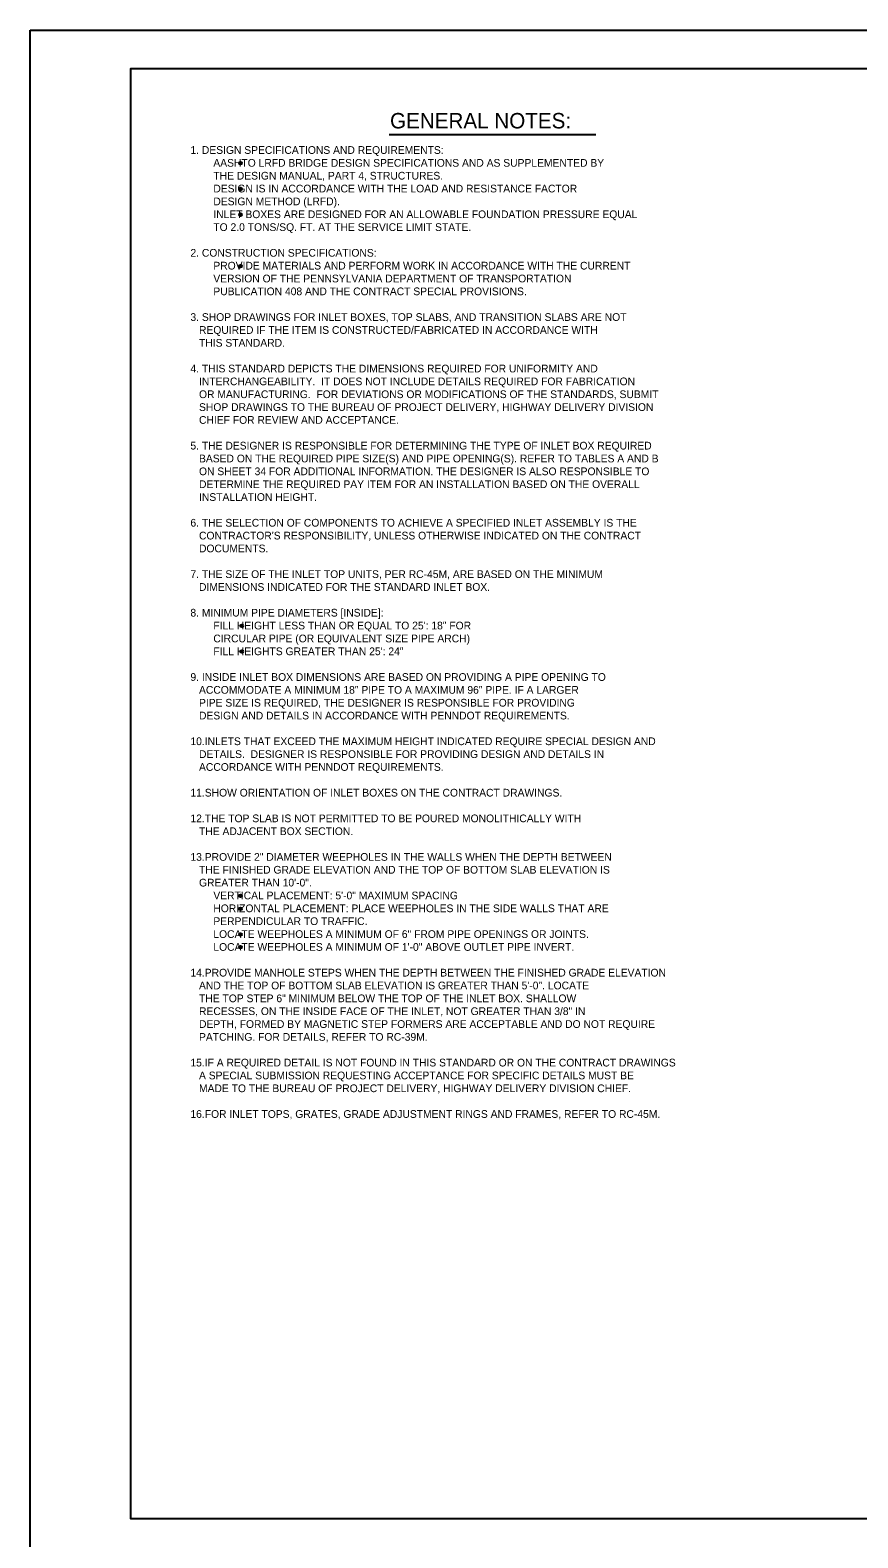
# Model space of a CAD drawing. Extents: x -6420 to 49575, y -4552 to 11624.
# Drawn here: x -6420 to -5364, y 9700 to 11624 of the extents above; entities that cross this region are included whole.
import ezdxf

# ---------------------------------------------------------------- set-up
doc = ezdxf.new("R2010")
doc.units = 0
doc.layers.add('1', color=7, linetype='Continuous')
doc.layers.add('PLT-BNDY', color=7, linetype='Continuous')

msp = doc.modelspace()

# ---------------------------------------------------------------- linework, layer by layer
at = {"layer": '1'}
msp.add_line((-5962.2, 11490.8), (-5698.3, 11490.8), dxfattribs=at)
msp.add_lwpolyline([(-3713.7, 9724.3), (-3713.7, 11574.7), (-6292.4, 11574.7), (-6292.4, 9724.3), (-3713.7, 9724.3), (-3713.7, 9810.8), (-4369.8, 9810.8), (-4369.8, 10023), (-3713.7, 10023), (-3713.7, 10118), (-4369.8, 10118), (-4369.8, 9724.3), (-4111.3, 9724.3), (-4111.3, 9810.8), (-4111.3, 9724.3), (-3858.7, 9724.3), (-3858.7, 9810.8), (-3858.7, 9770.4), (-3713.7, 9770.4)], dxfattribs=at)
for centre, radius in [((-6151.8, 11454), 1.75), ((-6151.8, 11454), 1.31), ((-6151.8, 11454), 0.875), ((-6151.8, 11454), 0.437), ((-6151.8, 11421.2), 1.75), ((-6151.8, 11421.2), 1.31), ((-6151.8, 11421.2), 0.875), ((-6151.8, 11421.2), 0.437), ((-6151.8, 11388.4), 1.75), ((-6151.8, 11388.4), 1.31), ((-6151.8, 11388.4), 0.875), ((-6151.8, 11388.4), 0.437), ((-6151.8, 11322.8), 1.75), ((-6151.8, 11322.8), 1.31), ((-6151.8, 11322.8), 0.875), ((-6151.8, 11322.8), 0.437), ((-6150.2, 10863.8), 1.75), ((-6150.2, 10863.8), 1.31), ((-6150.2, 10863.8), 0.875), ((-6150.2, 10863.8), 0.437), ((-6150.2, 10831), 1.75), ((-6150.2, 10831), 1.31), ((-6150.2, 10831), 0.875), ((-6150.2, 10831), 0.437), ((-6151.8, 10519), 1.75), ((-6151.8, 10519), 1.31), ((-6151.8, 10519), 0.875), ((-6151.8, 10519), 0.437), ((-6151.8, 10502.6), 1.75), ((-6151.8, 10502.6), 1.31), ((-6151.8, 10502.6), 0.875), ((-6151.8, 10502.6), 0.437), ((-6151.8, 10469.8), 1.75), ((-6151.8, 10469.8), 1.31), ((-6151.8, 10469.8), 0.875), ((-6151.8, 10469.8), 0.437), ((-6151.8, 10453.4), 1.75), ((-6151.8, 10453.4), 1.31), ((-6151.8, 10453.4), 0.875), ((-6151.8, 10453.4), 0.437)]:
    msp.add_circle(centre, radius, dxfattribs=at)
at = {"layer": 'PLT-BNDY'}
msp.add_lwpolyline([(-6420.4, 11623.9), (-3661.2, 11623.9), (-3661.2, 9675.1), (-6420.4, 9675.1)], close=True, dxfattribs=at)

# ---------------------------------------------------------------- texts
at = {"layer": '1'}
for s, height, p in [('GENERAL NOTES:', 19.685, (-5961, 11498.5)), ('1. DESIGN SPECIFICATIONS AND REQUIREMENTS:', 9.843, (-6215.8, 11466)), ('        AASHTO LRFD BRIDGE DESIGN SPECIFICATIONS AND AS SUPPLEMENTED BY', 9.843, (-6215.8, 11449.6)), ('        THE DESIGN MANUAL, PART 4, STRUCTURES.', 9.843, (-6215.8, 11433.2)), ('        DESIGN IS IN ACCORDANCE WITH THE LOAD AND RESISTANCE FACTOR', 9.843, (-6215.8, 11416.8)), ('        DESIGN METHOD (LRFD).', 9.843, (-6215.8, 11400.4)), ('        INLET BOXES ARE DESIGNED FOR AN ALLOWABLE FOUNDATION PRESSURE EQUAL', 9.843, (-6215.8, 11384)), ('        TO 2.0 TONS/SQ. FT. AT THE SERVICE LIMIT STATE.', 9.843, (-6215.8, 11367.6)), ('2. CONSTRUCTION SPECIFICATIONS:', 9.843, (-6215.8, 11334.8)), ('        PROVIDE MATERIALS AND PERFORM WORK IN ACCORDANCE WITH THE CURRENT', 9.843, (-6215.8, 11318.4)), ('        VERSION OF THE PENNSYLVANIA DEPARTMENT OF TRANSPORTATION', 9.843, (-6215.8, 11302)), ('        PUBLICATION 408 AND THE CONTRACT SPECIAL PROVISIONS.', 9.843, (-6215.8, 11285.6)), ('3. SHOP DRAWINGS FOR INLET BOXES, TOP SLABS, AND TRANSITION SLABS ARE NOT ', 9.843, (-6215.8, 11252.8)), ('   REQUIRED IF THE ITEM IS CONSTRUCTED/FABRICATED IN ACCORDANCE WITH ', 9.843, (-6215.8, 11236.3)), ('   THIS STANDARD.', 9.843, (-6215.8, 11219.9)), ('4. THIS STANDARD DEPICTS THE DIMENSIONS REQUIRED FOR UNIFORMITY AND', 9.843, (-6215.8, 11187.1)), ('   INTERCHANGEABILITY.  IT DOES NOT INCLUDE DETAILS REQUIRED FOR FABRICATION', 9.843, (-6215.8, 11170.7)), ('   OR MANUFACTURING.  FOR DEVIATIONS OR MODIFICATIONS OF THE STANDARDS, SUBMIT', 9.843, (-6215.8, 11154.3)), ('   SHOP DRAWINGS TO THE BUREAU OF PROJECT DELIVERY, HIGHWAY DELIVERY DIVISION', 9.843, (-6215.8, 11137.9)), ('   CHIEF FOR REVIEW AND ACCEPTANCE.', 9.843, (-6215.8, 11121.5)), ('5. THE DESIGNER IS RESPONSIBLE FOR DETERMINING THE TYPE OF INLET BOX REQUIRED', 9.843, (-6215.8, 11088.7)), ('   ON SHEET 34 FOR ADDITIONAL INFORMATION. THE DESIGNER IS ALSO RESPONSIBLE TO', 9.843, (-6215.8, 11055.9)), ('   BASED ON THE REQUIRED PIPE SIZE(S) AND PIPE OPENING(S). REFER TO TABLES A AND B', 9.843, (-6215.8, 11072.3)), ('   DETERMINE THE REQUIRED PAY ITEM FOR AN INSTALLATION BASED ON THE OVERALL', 9.843, (-6215.8, 11039.5)), ('   INSTALLATION HEIGHT.', 9.843, (-6215.8, 11023.1)), ('6. THE SELECTION OF COMPONENTS TO ACHIEVE A SPECIFIED INLET ASSEMBLY IS THE', 9.843, (-6215.8, 10990.3)), ("   CONTRACTOR'S RESPONSIBILITY, UNLESS OTHERWISE INDICATED ON THE CONTRACT", 9.843, (-6215.8, 10973.9)), ('   DOCUMENTS.', 9.843, (-6215.8, 10957.5)), ('7. THE SIZE OF THE INLET TOP UNITS, PER RC-45M, ARE BASED ON THE MINIMUM', 9.843, (-6215.8, 10924.7)), ('   DIMENSIONS INDICATED FOR THE STANDARD INLET BOX.', 9.843, (-6215.8, 10908.3)), ('8. MINIMUM PIPE DIAMETERS [INSIDE]:', 9.843, (-6215.8, 10875.5)), ('        CIRCULAR PIPE (OR EQUIVALENT SIZE PIPE ARCH)', 9.843, (-6215.8, 10842.6)), ('        FILL HEIGHT LESS THAN OR EQUAL TO 25\': 18" FOR', 9.843, (-6215.8, 10859.1)), ('        FILL HEIGHTS GREATER THAN 25\': 24"', 9.843, (-6215.8, 10826.2)), ('9. INSIDE INLET BOX DIMENSIONS ARE BASED ON PROVIDING A PIPE OPENING TO', 9.843, (-6215.8, 10793.4)), ('   ACCOMMODATE A MINIMUM 18" PIPE TO A MAXIMUM 96" PIPE. IF A LARGER', 9.843, (-6215.8, 10777)), ('   PIPE SIZE IS REQUIRED, THE DESIGNER IS RESPONSIBLE FOR PROVIDING', 9.843, (-6215.8, 10760.6)), ('   DESIGN AND DETAILS IN ACCORDANCE WITH PENNDOT REQUIREMENTS.', 9.843, (-6215.8, 10744.2)), ('10.INLETS THAT EXCEED THE MAXIMUM HEIGHT INDICATED REQUIRE SPECIAL DESIGN AND', 9.843, (-6215.8, 10711.4)), ('   DETAILS.  DESIGNER IS RESPONSIBLE FOR PROVIDING DESIGN AND DETAILS IN', 9.843, (-6215.8, 10695)), ('   ACCORDANCE WITH PENNDOT REQUIREMENTS.', 9.843, (-6215.8, 10678.6)), ('11.SHOW ORIENTATION OF INLET BOXES ON THE CONTRACT DRAWINGS.', 9.843, (-6215.8, 10645.8)), ('12.THE TOP SLAB IS NOT PERMITTED TO BE POURED MONOLITHICALLY WITH', 9.843, (-6215.8, 10613)), ('   THE ADJACENT BOX SECTION.', 9.843, (-6215.8, 10596.6)), ('13.PROVIDE 2" DIAMETER WEEPHOLES IN THE WALLS WHEN THE DEPTH BETWEEN', 9.843, (-6215.8, 10563.8)), ('   THE FINISHED GRADE ELEVATION AND THE TOP OF BOTTOM SLAB ELEVATION IS', 9.843, (-6215.8, 10547.4)), ('   GREATER THAN 10\'-0".', 9.843, (-6215.8, 10531)), ('        VERTICAL PLACEMENT: 5\'-0" MAXIMUM SPACING', 9.843, (-6215.8, 10514.6)), ('        HORIZONTAL PLACEMENT: PLACE WEEPHOLES IN THE SIDE WALLS THAT ARE', 9.843, (-6215.8, 10498.2)), ('        PERPENDICULAR TO TRAFFIC.', 9.843, (-6215.8, 10481.8)), ('        LOCATE WEEPHOLES A MINIMUM OF 6" FROM PIPE OPENINGS OR JOINTS.', 9.843, (-6215.8, 10465.3)), ('        LOCATE WEEPHOLES A MINIMUM OF 1\'-0" ABOVE OUTLET PIPE INVERT.', 9.843, (-6215.8, 10448.9)), ('14.PROVIDE MANHOLE STEPS WHEN THE DEPTH BETWEEN THE FINISHED GRADE ELEVATION', 9.843, (-6215.8, 10416.1)), ('   AND THE TOP OF BOTTOM SLAB ELEVATION IS GREATER THAN 5\'-0". LOCATE', 9.843, (-6215.8, 10399.7)), ('   THE TOP STEP 6" MINIMUM BELOW THE TOP OF THE INLET BOX. SHALLOW', 9.843, (-6215.8, 10383.3)), ('   RECESSES, ON THE INSIDE FACE OF THE INLET, NOT GREATER THAN 3/8" IN', 9.843, (-6215.8, 10366.9)), ('   DEPTH, FORMED BY MAGNETIC STEP FORMERS ARE ACCEPTABLE AND DO NOT REQUIRE', 9.843, (-6215.8, 10350.5)), ('   PATCHING. FOR DETAILS, REFER TO RC-39M.', 9.843, (-6215.8, 10334.1)), ('15.IF A REQUIRED DETAIL IS NOT FOUND IN THIS STANDARD OR ON THE CONTRACT DRAWINGS', 9.843, (-6215.8, 10301.3)), ('   A SPECIAL SUBMISSION REQUESTING ACCEPTANCE FOR SPECIFIC DETAILS MUST BE', 9.843, (-6215.8, 10284.9)), ('   MADE TO THE BUREAU OF PROJECT DELIVERY, HIGHWAY DELIVERY DIVISION CHIEF.', 9.843, (-6215.8, 10268.5)), ('16.FOR INLET TOPS, GRATES, GRADE ADJUSTMENT RINGS AND FRAMES, REFER TO RC-45M.', 9.843, (-6215.8, 10235.7))]:
    msp.add_text(s, height=height, dxfattribs=at).set_placement(p)

doc.saveas('drawing.dxf')
